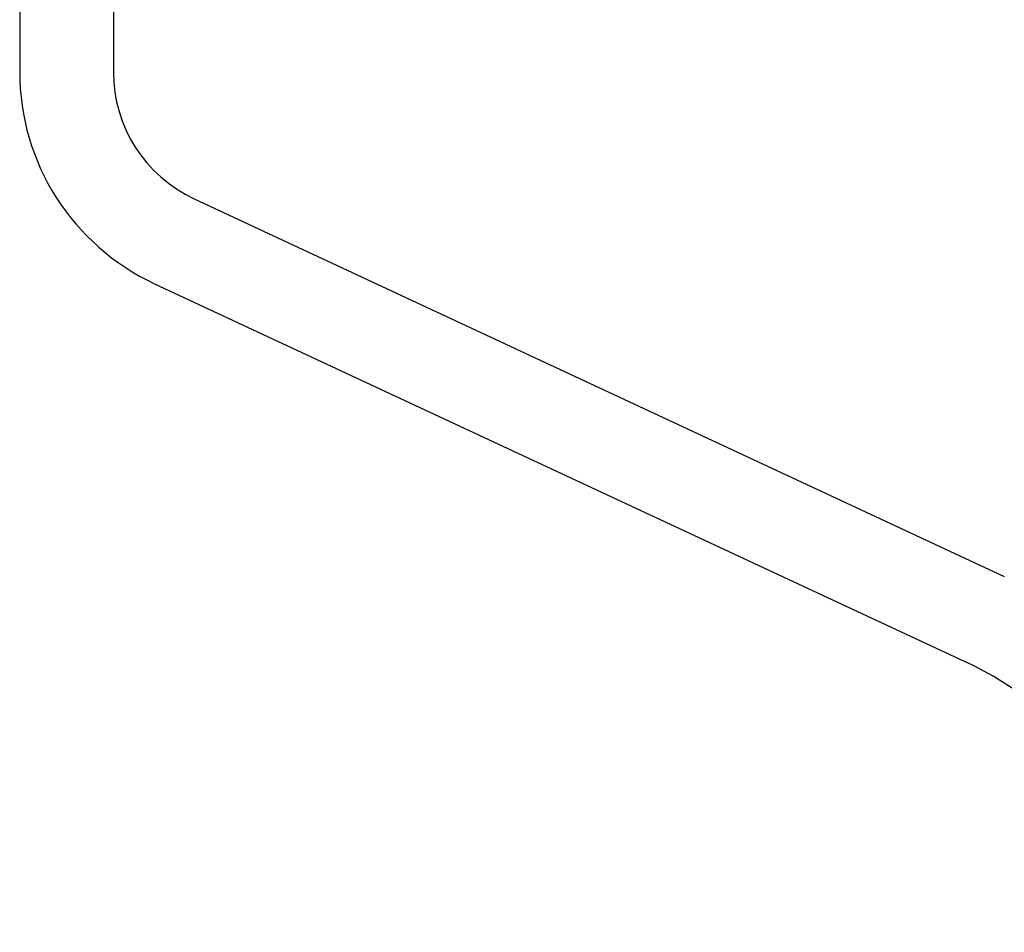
# Model space of a CAD drawing. Extents: x -169 to 7270, y -140 to 2984.
# Tile 398 of 656: x 1786.784 to 1787.834, y 982.832 to 983.806. Entities that reach past the tile are written whole.
import ezdxf

# ---------------------------------------------------------------- set-up
doc = ezdxf.new("R2010")
doc.units = 0
doc.header["$MEASUREMENT"] = 0
doc.layers.add('SPILL-BUCKET', color=1, linetype='CONTINUOUS')

msp = doc.modelspace()

# ---------------------------------------------------------------- linework, layer by layer
at = {"layer": 'SPILL-BUCKET', "color": 1, "linetype": 'Continuous'}
for p, q in [((1786.78404, 984.17672), (1786.78404, 983.74985)), ((1786.88397, 984.17672), (1786.88397, 983.74985)), ((1786.97016, 983.61456), (1787.83443, 983.21154)), ((1786.92793, 983.52399), (1787.7922, 983.12097))]:
    msp.add_line(p, q, dxfattribs=at)
for centre, radius, start, end in [((1787.03324, 983.74985), 0.24921, 180, 245), ((1787.03324, 983.74985), 0.14927, 180, 245), ((1787.63383, 982.78134), 0.37474, 315, 65)]:
    msp.add_arc(centre, radius, start, end, dxfattribs=at)

doc.saveas('drawing.dxf')
